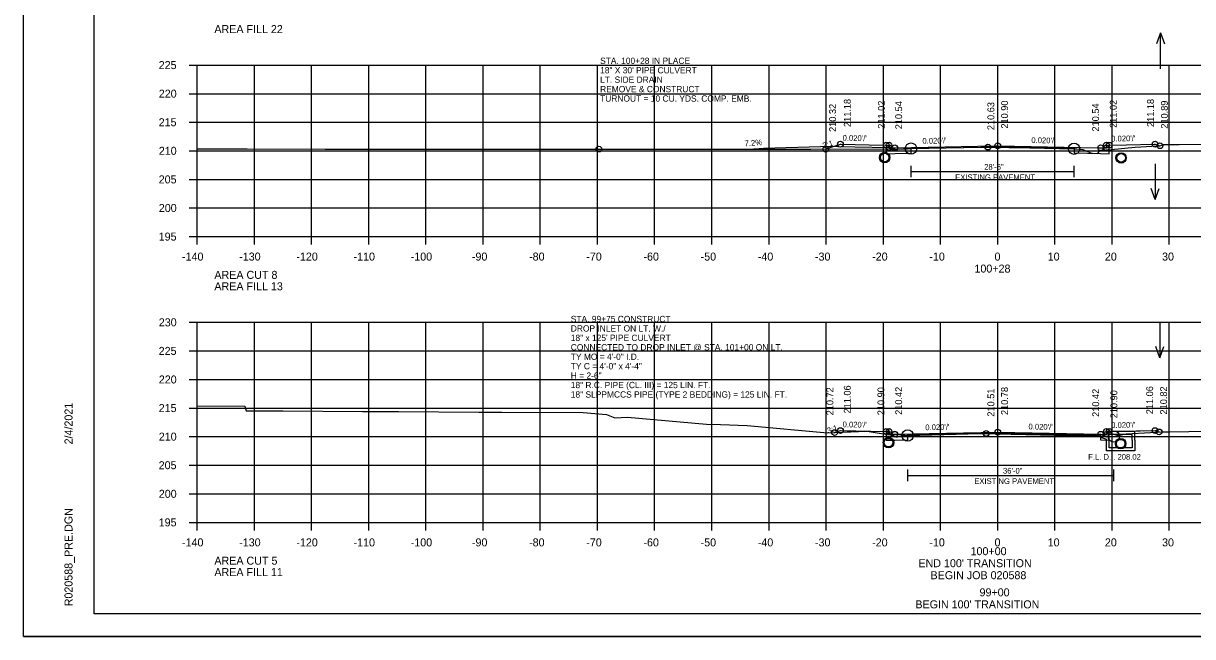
# Model space of a CAD drawing. Extents: x 1368968 to 1369915, y 377395 to 380381.
# Drawn here: x 1368967.7 to 1369172.2, y 377407.7 to 377515 of the extents above; entities that cross this region are included whole.
import ezdxf

# ---------------------------------------------------------------- set-up
doc = ezdxf.new("R2010")
doc.units = 0
for name, color, linetype in [('Default', 7, 'Continuous'), ('S_BORDER_NO_PLOT', 7, 'Continuous'), ('S_BREAKLINE_ANNOT', 7, 'Continuous'), ('S_BRIDGE', 7, 'Continuous'), ('S_BRIDGE_ANNOT', 7, 'Continuous'), ('S_CROSS_DRAIN', 7, 'Continuous'), ('S_CTL_TABLE', 7, 'Continuous'), ('S_CURB_ANNOT', 7, 'Continuous'), ('S_DITCHLINE_ANNOT', 7, 'Continuous'), ('S_DROP_INLET', 7, 'Continuous'), ('S_EXIST_ROW_ANNOT', 7, 'Continuous'), ('S_EXISTING_ALIGNMENT', 7, 'Continuous'), ('S_EXISTING_ALIGNMENT_ANNOT', 7, 'Continuous'), ('S_FENCE', 7, 'Continuous')]:
    doc.layers.add(name, color=color, linetype=linetype)

msp = doc.modelspace()

# ---------------------------------------------------------------- linework, layer by layer
at = {"layer": 'Default'}
for p, q in [((1369119.12, 377443.58), (1369118.76, 377443.58)), ((1369119.13, 377443.08), (1369119.12, 377443.58)), ((1369157.13, 377443.08), (1369157.14, 377443.58)), ((1369157.14, 377443.58), (1369157.64, 377443.58)), ((1369157.64, 377443.58), (1369159.15, 377443.61)), ((1369159.15, 377443.61), (1369165.64, 377443.74)), ((1369165.64, 377443.74), (1369165.91, 377443.65)), ((1369156.13, 377443.1), (1369157.13, 377443.08)), ((1369156.13, 377442.93), (1369156.13, 377442.1))]:
    msp.add_line(p, q, dxfattribs=at)
msp.add_lwpolyline([(1369109.6, 377443.39), (1369110.62, 377443.74), (1369118.62, 377443.58), (1369119.12, 377443.58), (1369119.13, 377443.08), (1369138.13, 377443.46), (1369156.16, 377443.1), (1369157.13, 377443.08), (1369157.14, 377443.58), (1369157.73, 377443.58), (1369165.64, 377443.74), (1369166.35, 377443.5)], dxfattribs=at)
at = {"layer": 'S_BORDER_NO_PLOT'}
for points in [[(1369118.62, 377493.69), (1369118.63, 377492.18), (1369120.13, 377492.21), (1369122.97, 377492.27), (1369122.97, 377493.1), (1369138.13, 377493.4), (1369151.48, 377493.14), (1369151.48, 377492.31), (1369156.13, 377492.21), (1369157.63, 377492.18), (1369157.64, 377493.69)], [(1369118.62, 377443.58), (1369118.63, 377442.06), (1369120.13, 377442.09), (1369122.38, 377442.14), (1369122.38, 377442.97), (1369138.13, 377443.29), (1369156.13, 377442.93), (1369156.13, 377442.1), (1369157.63, 377442.07), (1369157.64, 377443.58)]]:
    msp.add_lwpolyline(points, dxfattribs=at)
at = {"layer": 'S_BREAKLINE_ANNOT'}
for p, q in [((1368996.73, 377507.68), (1368998.13, 377507.68)), ((1368998.13, 377477.68), (1368998.13, 377507.68)), ((1368996.73, 377502.68), (1368998.13, 377502.68)), ((1368996.73, 377497.68), (1368998.13, 377497.68)), ((1368996.73, 377492.68), (1368998.13, 377492.68)), ((1368996.73, 377487.68), (1368998.13, 377487.68)), ((1368996.73, 377482.68), (1368998.13, 377482.68)), ((1368996.73, 377477.68), (1368998.13, 377477.68)), ((1368998.13, 377477.68), (1369278.13, 377477.68)), ((1368998.13, 377476.28), (1368998.13, 377477.68)), ((1369008.13, 377476.28), (1369008.13, 377477.68)), ((1369018.13, 377476.28), (1369018.13, 377477.68)), ((1369028.13, 377476.28), (1369028.13, 377477.68)), ((1369038.13, 377476.28), (1369038.13, 377477.68)), ((1369048.13, 377476.28), (1369048.13, 377477.68)), ((1369058.13, 377476.28), (1369058.13, 377477.68)), ((1369068.13, 377476.28), (1369068.13, 377477.68)), ((1369078.13, 377476.28), (1369078.13, 377477.68)), ((1369088.13, 377476.28), (1369088.13, 377477.68)), ((1369098.13, 377476.28), (1369098.13, 377477.68)), ((1369108.13, 377476.28), (1369108.13, 377477.68)), ((1369118.13, 377476.28), (1369118.13, 377477.68)), ((1369128.13, 377476.28), (1369128.13, 377477.68)), ((1369138.13, 377476.28), (1369138.13, 377477.68)), ((1369148.13, 377476.28), (1369148.13, 377477.68)), ((1369158.13, 377476.28), (1369158.13, 377477.68)), ((1369168.13, 377476.28), (1369168.13, 377477.68)), ((1368996.73, 377462.68), (1368998.13, 377462.68)), ((1368998.13, 377427.68), (1368998.13, 377462.68)), ((1368996.73, 377457.68), (1368998.13, 377457.68)), ((1368996.73, 377452.68), (1368998.13, 377452.68)), ((1368996.73, 377447.68), (1368998.13, 377447.68)), ((1368996.73, 377442.68), (1368998.13, 377442.68)), ((1368996.73, 377437.68), (1368998.13, 377437.68)), ((1368996.73, 377432.68), (1368998.13, 377432.68)), ((1368996.73, 377427.68), (1368998.13, 377427.68)), ((1368998.13, 377427.68), (1369278.13, 377427.68)), ((1368998.13, 377426.28), (1368998.13, 377427.68)), ((1369008.13, 377426.28), (1369008.13, 377427.68)), ((1369018.13, 377426.28), (1369018.13, 377427.68)), ((1369028.13, 377426.28), (1369028.13, 377427.68)), ((1369038.13, 377426.28), (1369038.13, 377427.68)), ((1369048.13, 377426.28), (1369048.13, 377427.68)), ((1369058.13, 377426.28), (1369058.13, 377427.68)), ((1369068.13, 377426.28), (1369068.13, 377427.68)), ((1369078.13, 377426.28), (1369078.13, 377427.68)), ((1369088.13, 377426.28), (1369088.13, 377427.68)), ((1369098.13, 377426.28), (1369098.13, 377427.68)), ((1369108.13, 377426.28), (1369108.13, 377427.68)), ((1369118.13, 377426.28), (1369118.13, 377427.68)), ((1369128.13, 377426.28), (1369128.13, 377427.68)), ((1369138.13, 377426.28), (1369138.13, 377427.68)), ((1369148.13, 377426.28), (1369148.13, 377427.68)), ((1369158.13, 377426.28), (1369158.13, 377427.68)), ((1369168.13, 377426.28), (1369168.13, 377427.68))]:
    msp.add_line(p, q, dxfattribs=at)
at = {"layer": 'S_BRIDGE_ANNOT'}
for p, q in [((1368980.13, 377411.68), (1368980.13, 377617.14)), ((1368980.13, 377411.68), (1368980.13, 377411.68)), ((1369296.31, 377411.68), (1368980.13, 377411.68))]:
    msp.add_line(p, q, dxfattribs=at)
at = {"layer": 'S_CROSS_DRAIN'}
for p, q in [((1369094.66, 377492.99), (1369097.14, 377493.17)), ((1369097.14, 377493.17), (1369107.14, 377493.43)), ((1369119.13, 377493.19), (1369107.14, 377493.43)), ((1369122.97, 377489.07), (1369151.48, 377489.07)), ((1369122.38, 377435.91), (1369158.45, 377435.91))]:
    msp.add_line(p, q, dxfattribs=at)
at = {"layer": 'S_CTL_TABLE'}
for points in [[(1368998.13, 377493.04), (1369006, 377493.02), (1369006.87, 377493.02), (1369020.52, 377492.98), (1369020.61, 377492.99), (1369020.67, 377492.99), (1369021.5, 377492.99), (1369021.64, 377492.98), (1369021.82, 377492.98), (1369042.95, 377492.98), (1369043.19, 377492.98), (1369065.12, 377492.99), (1369065.14, 377492.99), (1369065.14, 377492.99), (1369068.39, 377492.99), (1369084.47, 377492.99), (1369084.61, 377492.99), (1369103.86, 377493), (1369104.12, 377493), (1369105.47, 377493), (1369121.63, 377493.01), (1369121.95, 377493.02), (1369122.23, 377493.03), (1369122.35, 377493.04), (1369122.97, 377493.07), (1369135.32, 377493.32), (1369136.41, 377493.34), (1369143.72, 377493.2), (1369151.48, 377493.05), (1369151.99, 377493.01), (1369152.99, 377492.91), (1369153.74, 377492.62), (1369154.26, 377492.38), (1369154.54, 377492.25), (1369154.69, 377492.25), (1369155.59, 377492.24), (1369155.67, 377492.34), (1369156.05, 377492.78), (1369157.98, 377492.92), (1369162.18, 377493.32), (1369165.11, 377493.47), (1369166.43, 377493.53), (1369166.65, 377493.63), (1369166.99, 377493.79), (1369169.84, 377493.81), (1369178.69, 377493.89)], [(1368998.13, 377448.06), (1369006.47, 377448), (1369006.71, 377447.21), (1369013.08, 377447.17), (1369027.05, 377447.09), (1369033.34, 377447.05), (1369047.36, 377446.96), (1369051.4, 377446.98), (1369065.6, 377446.89), (1369069.69, 377446.54), (1369071.18, 377445.96), (1369073.38, 377446.08), (1369087.17, 377444.88), (1369089.64, 377444.81), (1369094.33, 377444.6), (1369108.36, 377443.34), (1369113.77, 377443.57), (1369115.27, 377443.62), (1369117.42, 377443.26), (1369119.73, 377442.92), (1369120.36, 377442.71), (1369120.47, 377442.61), (1369120.79, 377442.7), (1369121.36, 377442.89), (1369121.81, 377442.87), (1369121.86, 377442.89), (1369122.29, 377442.87), (1369122.38, 377442.87), (1369135.07, 377443.2), (1369136.1, 377443.23), (1369137.92, 377443.19), (1369158.45, 377442.72), (1369158.48, 377442.73), (1369159.02, 377442.89), (1369159.73, 377443.01), (1369160.57, 377443.19), (1369164.83, 377443.41), (1369166.69, 377443.52), (1369168.24, 377443.54), (1369194.68, 377443.96)]]:
    msp.add_lwpolyline(points, dxfattribs=at)
at = {"layer": 'S_CURB_ANNOT'}
for points in [[(1369108.05, 377492.99), (1369108.13, 377493.02), (1369110.62, 377493.85), (1369110.77, 377493.85), (1369115.62, 377493.75), (1369118.53, 377493.69), (1369118.62, 377493.69), (1369119.11, 377493.69), (1369119.12, 377493.69), (1369119.12, 377493.68), (1369119.13, 377493.19), (1369120.1, 377493.21), (1369120.13, 377493.21), (1369137.59, 377493.56), (1369138.13, 377493.57), (1369155.59, 377493.22), (1369156.13, 377493.21), (1369156.16, 377493.21), (1369157.13, 377493.19), (1369157.14, 377493.68), (1369157.14, 377493.69), (1369157.16, 377493.69), (1369157.64, 377493.69), (1369157.73, 377493.69), (1369160.64, 377493.75), (1369165.49, 377493.85), (1369165.64, 377493.85), (1369165.67, 377493.84), (1369166.51, 377493.56)], [(1369111.81, 377443.71), (1369115.62, 377443.64), (1369117.51, 377443.6)], [(1369118.76, 377443.58), (1369119.12, 377443.58), (1369119.13, 377443.22)], [(1369119.6, 377443.09), (1369120.13, 377443.1), (1369138.13, 377443.46), (1369140.21, 377443.41)], [(1369156.52, 377443.09), (1369157.13, 377443.08), (1369157.14, 377443.58), (1369157.64, 377443.58), (1369159.15, 377443.61)], [(1369163.67, 377443.7), (1369165.64, 377443.74), (1369165.91, 377443.65)]]:
    msp.add_lwpolyline(points, dxfattribs=at)
at = {"layer": 'S_DITCHLINE_ANNOT'}
for p, q in [((1368998.13, 377507.68), (1369278.13, 377507.68)), ((1368998.13, 377477.68), (1368998.13, 377507.68)), ((1369008.13, 377477.68), (1369008.13, 377507.68)), ((1369018.13, 377477.68), (1369018.13, 377507.68)), ((1369028.13, 377477.68), (1369028.13, 377507.68)), ((1369038.13, 377477.68), (1369038.13, 377507.68)), ((1369048.13, 377477.68), (1369048.13, 377507.68)), ((1369058.13, 377477.68), (1369058.13, 377507.68)), ((1369068.13, 377477.68), (1369068.13, 377507.68)), ((1369078.13, 377477.68), (1369078.13, 377507.68)), ((1369088.13, 377477.68), (1369088.13, 377507.68)), ((1369098.13, 377477.68), (1369098.13, 377507.68)), ((1369108.13, 377477.68), (1369108.13, 377507.68)), ((1369118.13, 377477.68), (1369118.13, 377507.68)), ((1369128.13, 377477.68), (1369128.13, 377507.68)), ((1369138.13, 377477.68), (1369138.13, 377507.68)), ((1369148.13, 377477.68), (1369148.13, 377507.68)), ((1369158.13, 377477.68), (1369158.13, 377507.68)), ((1369168.13, 377477.68), (1369168.13, 377507.68)), ((1368998.13, 377502.68), (1369278.13, 377502.68)), ((1368998.13, 377497.68), (1369278.13, 377497.68)), ((1368998.13, 377492.68), (1369278.13, 377492.68)), ((1368998.13, 377487.68), (1369278.13, 377487.68)), ((1368998.13, 377482.68), (1369278.13, 377482.68)), ((1368998.13, 377477.68), (1369278.13, 377477.68)), ((1368998.13, 377462.68), (1369278.13, 377462.68)), ((1368998.13, 377427.68), (1368998.13, 377462.68)), ((1369008.13, 377427.68), (1369008.13, 377462.68)), ((1369018.13, 377427.68), (1369018.13, 377462.68)), ((1369028.13, 377427.68), (1369028.13, 377462.68)), ((1369038.13, 377427.68), (1369038.13, 377462.68)), ((1369048.13, 377427.68), (1369048.13, 377462.68)), ((1369058.13, 377427.68), (1369058.13, 377462.68)), ((1369068.13, 377427.68), (1369068.13, 377462.68)), ((1369078.13, 377427.68), (1369078.13, 377462.68)), ((1369088.13, 377427.68), (1369088.13, 377462.68)), ((1369098.13, 377427.68), (1369098.13, 377462.68)), ((1369108.13, 377427.68), (1369108.13, 377462.68)), ((1369118.13, 377427.68), (1369118.13, 377462.68)), ((1369128.13, 377427.68), (1369128.13, 377462.68)), ((1369138.13, 377427.68), (1369138.13, 377462.68)), ((1369148.13, 377427.68), (1369148.13, 377462.68)), ((1369158.13, 377427.68), (1369158.13, 377462.68)), ((1369168.13, 377427.68), (1369168.13, 377462.68)), ((1368998.13, 377457.68), (1369278.13, 377457.68)), ((1368998.13, 377452.68), (1369278.13, 377452.68)), ((1368998.13, 377447.68), (1369278.13, 377447.68)), ((1368998.13, 377442.68), (1369278.13, 377442.68)), ((1368998.13, 377437.68), (1369278.13, 377437.68)), ((1368998.13, 377432.68), (1369278.13, 377432.68)), ((1368998.13, 377427.68), (1369278.13, 377427.68))]:
    msp.add_line(p, q, dxfattribs=at)
at = {"layer": 'S_DROP_INLET'}
msp.add_line((1368967.73, 377407.7), (1369301.07, 377407.7), dxfattribs=at)
for points in [[(1368967.73, 377621.03), (1369301.07, 377621.03), (1369301.07, 377407.69), (1368967.73, 377407.69)], [(1369214.05, 377617.14), (1369214.05, 377607.26), (1369249.79, 377607.26), (1369249.79, 377604.34), (1369272.99, 377604.34), (1369272.99, 377580), (1369296.31, 377580), (1369296.31, 377411.68), (1368980.13, 377411.68), (1368980.13, 377617.14)]]:
    msp.add_lwpolyline(points, close=True, dxfattribs=at)
for centre, radius in [((1369068.39, 377492.99), 0.5), ((1369108.05, 377492.99), 0.5), ((1369110.62, 377493.85), 0.5), ((1369118.36, 377491.51), 0.917), ((1369118.62, 377493.69), 0.5), ((1369119.12, 377493.69), 0.5), ((1369119.13, 377493.19), 0.5), ((1369120.13, 377493.21), 0.5), ((1369120.13, 377493.21), 0.5), ((1369122.97, 377493.07), 1), ((1369136.41, 377493.34), 0.5), ((1369138.13, 377493.57), 0.5), ((1369151.48, 377493.05), 1), ((1369156.13, 377493.21), 0.5), ((1369156.13, 377493.21), 0.5), ((1369157.13, 377493.19), 0.5), ((1369157.14, 377493.69), 0.5), ((1369157.64, 377493.69), 0.5), ((1369165.64, 377493.85), 0.5), ((1369166.51, 377493.56), 0.5), ((1369159.7, 377491.44), 0.917), ((1369109.6, 377443.39), 0.5), ((1369110.62, 377443.74), 0.5), ((1369118.62, 377443.58), 0.5), ((1369119.12, 377443.58), 0.5), ((1369119.13, 377443.08), 0.5), ((1369120.13, 377443.1), 0.5), ((1369120.13, 377443.1), 0.5), ((1369122.38, 377442.87), 1), ((1369136.1, 377443.23), 0.5), ((1369138.13, 377443.46), 0.5), ((1369156.13, 377443.1), 0.5), ((1369156.13, 377443.1), 0.5), ((1369157.13, 377443.08), 0.5), ((1369157.14, 377443.58), 0.5), ((1369157.64, 377443.58), 0.5), ((1369158.45, 377442.72), 1), ((1369165.64, 377443.74), 0.5), ((1369166.35, 377443.5), 0.5), ((1369119.03, 377441.63), 0.917), ((1369159.63, 377441.45), 0.917), ((1369159.63, 377441.45), 0.75)]:
    msp.add_circle(centre, radius, dxfattribs=at)
at = {"layer": 'S_EXIST_ROW_ANNOT'}
for p, q in [((1369122.97, 377488.07), (1369122.97, 377490.07)), ((1369151.48, 377488.07), (1369151.48, 377490.07)), ((1369157.3, 377443.41), (1369157.38, 377443.58)), ((1369157.3, 377443.41), (1369157.63, 377443.08)), ((1369162.13, 377443.58), (1369157.38, 377443.58)), ((1369162.13, 377442.08), (1369162.13, 377443.58)), ((1369156.13, 377443.1), (1369157.63, 377442.58)), ((1369156.13, 377442.57), (1369157.13, 377442.22)), ((1369157.13, 377442.08), (1369157.13, 377442.22)), ((1369161.63, 377443.08), (1369157.63, 377443.08)), ((1369157.63, 377442.08), (1369157.63, 377442.58)), ((1369161.63, 377442.08), (1369161.63, 377443.08)), ((1369122.38, 377434.91), (1369122.38, 377436.91)), ((1369158.45, 377434.91), (1369158.45, 377436.91))]:
    msp.add_line(p, q, dxfattribs=at)
for points in [[(1369156.13, 377442.57), (1369156.13, 377443.1)], [(1369162.13, 377442.08), (1369162.13, 377440.2), (1369159.63, 377440.2), (1369157.13, 377440.2), (1369157.13, 377442.08)], [(1369161.63, 377442.08), (1369161.63, 377440.7), (1369159.63, 377440.7), (1369157.63, 377440.7), (1369157.63, 377442.08)]]:
    msp.add_lwpolyline(points, dxfattribs=at)
for centre in [(1369118.36, 377491.51), (1369159.7, 377491.44), (1369119.03, 377441.63), (1369159.63, 377441.45)]:
    msp.add_circle(centre, 0.75, dxfattribs=at)
at = {"layer": 'S_EXISTING_ALIGNMENT'}
for p, q in [((1369166.58, 377513.34), (1369165.88, 377511.41)), ((1369166.58, 377507.05), (1369166.58, 377513.34)), ((1369166.58, 377513.34), (1369167.28, 377511.41)), ((1369165.66, 377490.43), (1369165.66, 377484.14)), ((1369165.66, 377484.14), (1369164.96, 377486.07)), ((1369165.66, 377484.14), (1369166.36, 377486.07)), ((1369166.48, 377462.78), (1369166.48, 377456.49)), ((1369166.48, 377456.49), (1369165.78, 377458.42)), ((1369166.48, 377456.49), (1369167.18, 377458.42))]:
    msp.add_line(p, q, dxfattribs=at)
at = {"layer": 'S_EXISTING_ALIGNMENT_ANNOT'}
for p, q in [((1369138.13, 377493.3), (1369138.13, 377503.3)), ((1369138.13, 377443.18), (1369138.13, 377453.18))]:
    msp.add_line(p, q, dxfattribs=at)

# ---------------------------------------------------------------- texts
at = {"layer": 'Default'}
for s, p in [('STA. 100+28 IN PLACE', (1369068.59, 377507.88)), ('18" X 30\' PIPE CULVERT', (1369068.59, 377506.23)), ('LT. SIDE DRAIN', (1369068.59, 377504.58)), ('REMOVE & CONSTRUCT ', (1369068.59, 377502.93)), ('TURNOUT = 10 CU. YDS. COMP. EMB.', (1369068.59, 377501.28)), ('STA. 99+75 CONSTRUCT', (1369063.46, 377462.71)), ('DROP INLET ON LT. W./', (1369063.46, 377461.06)), ('18" x 125\' PIPE CULVERT', (1369063.46, 377459.41)), ('CONNECTED TO DROP INLET @ STA. 101+00 ON LT.', (1369063.46, 377457.76)), ('TY MO = 4\'-0" I.D.', (1369063.46, 377456.11)), ('TY C = 4\'-0" x 4\'-4"', (1369063.46, 377454.46)), ('H = 2-6"', (1369063.46, 377452.81)), ('18" R.C. PIPE (CL. III) = 125 LIN. FT.', (1369063.46, 377451.16)), ('18" SLPPMCCS PIPE (TYPE 2 BEDDING) = 125 LIN. FT.', (1369063.46, 377449.51))]:
    msp.add_text(s, height=1.1, dxfattribs=at).set_placement(p)
at = {"layer": 'S_BRIDGE'}
for s, p in [('AREA FILL 22', (1369001.13, 377513.28)), ('225', (1368991.39, 377506.98)), ('220', (1368991.41, 377501.98)), ('215', (1368991.39, 377496.98)), ('210', (1368991.41, 377491.98)), ('205', (1368991.39, 377486.98)), ('200', (1368991.41, 377481.98)), ('195', (1368991.39, 377476.98)), ('-140', (1368995.47, 377473.48)), ('-130', (1369005.47, 377473.48)), ('-120', (1369015.47, 377473.48)), ('-110', (1369025.47, 377473.48)), ('-100', (1369035.47, 377473.48)), ('-90', (1369046.17, 377473.48)), ('-80', (1369056.17, 377473.48)), ('-70', (1369066.17, 377473.48)), ('-60', (1369076.17, 377473.48)), ('-50', (1369086.17, 377473.48)), ('-40', (1369096.17, 377473.48)), ('-30', (1369106.17, 377473.48)), ('-20', (1369116.17, 377473.48)), ('-10', (1369126.17, 377473.48)), ('0', (1369137.57, 377473.48)), ('10', (1369146.87, 377473.48)), ('20', (1369156.87, 377473.48)), ('30', (1369166.87, 377473.48)), ('100+28', (1369134.06, 377471.38)), ('AREA CUT 8', (1369001.13, 377470.28)), ('AREA FILL 13', (1369001.13, 377468.28)), ('230', (1368991.41, 377461.98)), ('225', (1368991.39, 377456.98)), ('220', (1368991.41, 377451.98)), ('215', (1368991.39, 377446.98)), ('210', (1368991.41, 377441.98)), ('205', (1368991.39, 377436.98)), ('200', (1368991.41, 377431.98)), ('195', (1368991.39, 377426.98)), ('-140', (1368995.47, 377423.48)), ('-130', (1369005.47, 377423.48)), ('-120', (1369015.47, 377423.48)), ('-110', (1369025.47, 377423.48)), ('-100', (1369035.47, 377423.48)), ('-90', (1369046.17, 377423.48)), ('-80', (1369056.17, 377423.48)), ('-70', (1369066.17, 377423.48)), ('-60', (1369076.17, 377423.48)), ('-50', (1369086.17, 377423.48)), ('-40', (1369096.17, 377423.48)), ('-30', (1369106.17, 377423.48)), ('-20', (1369116.17, 377423.48)), ('-10', (1369126.17, 377423.48)), ('100+00', (1369133.38, 377421.94)), ('0', (1369137.57, 377423.48)), ('10', (1369146.87, 377423.48)), ('20', (1369156.87, 377423.48)), ('30', (1369166.87, 377423.48)), ('AREA CUT 5', (1369001.13, 377420.28)), ("END 100' TRANSITION", (1369124.26, 377419.84)), ('AREA FILL 11', (1369001.13, 377418.28)), ('BEGIN JOB 020588', (1369126.38, 377417.74)), ('99+00', (1369134.95, 377414.74)), ("BEGIN 100' TRANSITION", (1369123.73, 377412.64))]:
    msp.add_text(s, height=1.4, dxfattribs=at).set_placement(p)
at = {"layer": 'S_BRIDGE_ANNOT'}
for s, p in [('2/4/2021', (1368976.32, 377441.32)), ('R020588_PRE.DGN', (1368976.32, 377413))]:
    msp.add_text(s, height=1.4, rotation=90, dxfattribs=at).set_placement(p)
at = {"layer": 'S_CROSS_DRAIN'}
msp.add_text('7.2%', height=1, rotation=4.1182, dxfattribs=at).set_placement((1369093.9, 377493.47))
at = {"layer": 'S_EXIST_ROW_ANNOT'}
for s, p in [('28\'-6"', (1369135.76, 377489.37)), ('EXISTING PAVEMENT', (1369130.69, 377487.56)), ('F.L. D.I. 208.02', (1369153.95, 377438.64)), ('36\'-0"', (1369139.05, 377436.21)), ('EXISTING PAVEMENT', (1369134.02, 377434.4))]:
    msp.add_text(s, height=1, dxfattribs=at).set_placement(p)
at = {"layer": 'S_EXISTING_ALIGNMENT_ANNOT'}
for s, p in [('210.32', (1369109.85, 377495.99)), ('211.18', (1369112.42, 377496.85)), ('211.02', (1369118.38, 377496.55)), ('210.54', (1369121.41, 377496.45)), ('210.63', (1369137.53, 377496.3)), ('210.90', (1369139.93, 377496.57)), ('210.54', (1369155.84, 377496.06)), ('211.02', (1369158.94, 377496.69)), ('211.18', (1369165.46, 377496.85)), ('210.89', (1369167.88, 377496.56)), ('211.06', (1369112.42, 377446.74)), ('210.72', (1369109.38, 377446.41)), ('210.90', (1369118.3, 377446.42)), ('210.42', (1369121.41, 377446.49)), ('210.51', (1369137.53, 377446.18)), ('210.78', (1369139.93, 377446.46)), ('210.42', (1369155.87, 377446.14)), ('210.90', (1369159.04, 377445.89)), ('211.06', (1369165.31, 377446.6)), ('210.82', (1369167.74, 377446.56))]:
    msp.add_text(s, height=1.2, rotation=90, dxfattribs=at).set_placement(p)
at = {"layer": 'S_FENCE'}
for s, rotation, p in [('3:1', 18.4301, (1369107.68, 377493.07)), ("0.020'/'", 358.8541, (1369110.99, 377494.45)), ("0.020'/'", 1.1458, (1369124.97, 377493.91)), ("0.020'/'", 358.8543, (1369144, 377494.06)), ("0.020'/'", 1.1459, (1369157.98, 377494.3)), ('3:1', 18.4135, (1369108.48, 377443.21)), ("0.020'/'", 358.8543, (1369110.99, 377444.33)), ("0.020'/'", 1.1458, (1369125.47, 377443.8)), ("0.020'/'", 358.8543, (1369143.5, 377443.95)), ("0.020'/'", 1.1457, (1369157.98, 377444.18))]:
    msp.add_text(s, height=1, rotation=rotation, dxfattribs=at).set_placement(p)

doc.saveas('drawing.dxf')
